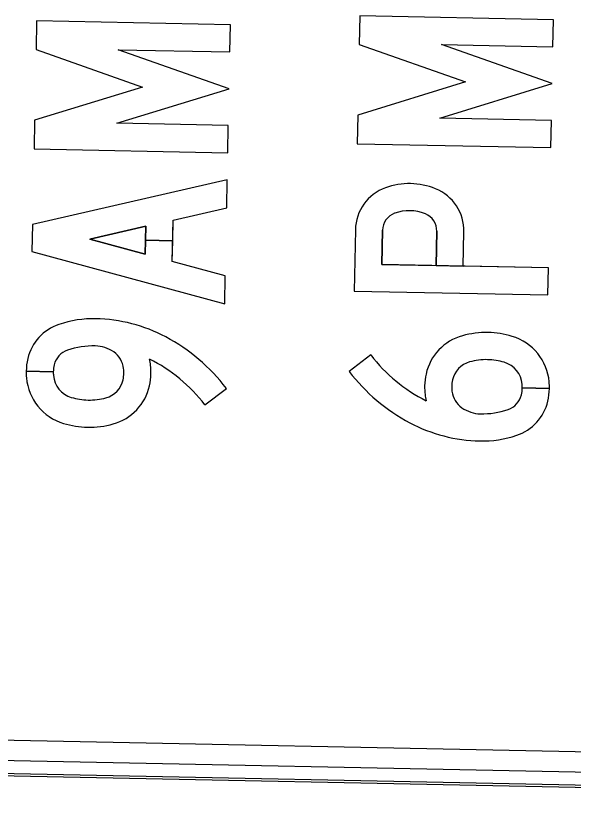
# Model space of a CAD drawing. Extents: x 345549 to 379569, y 127949 to 230467.
# Drawn here: x 361238 to 361918, y 224542 to 225504 of the extents above; entities that cross this region are included whole.
import ezdxf

# ---------------------------------------------------------------- set-up
doc = ezdxf.new("R2010")
doc.units = 0
doc.layers.add('P_MISC_TXT', color=7, linetype='Continuous')

msp = doc.modelspace()

# ---------------------------------------------------------------- linework, layer by layer
at = {"layer": 'P_MISC_TXT'}
for p, q in [((361651.96, 225243.09), (361650.45, 225168.3)), ((362940.1, 224586.41), (360732.61, 224630.83)), ((360732.12, 224606.22), (362939.61, 224561.81)), ((360654.24, 224589.33), (363016.74, 224541.79)), ((360654.24, 224589.33), (363014.25, 224541.84)), ((363014.3, 224544.3), (360656.75, 224591.74))]:
    msp.add_line(p, q, dxfattribs=at)
for points in [[(361891.83, 225421.01), (361756.74, 225468.62), (361892.74, 225465.89), (361893.4, 225498.95), (361657.2, 225503.71), (361656.5, 225468.89), (361786.31, 225423.13), (361654.76, 225382.64), (361654.06, 225347.81), (361890.26, 225343.06), (361890.93, 225376.13), (361754.93, 225378.87)], [(361891.83, 225421.01), (361756.74, 225468.62), (361892.74, 225465.89), (361893.4, 225498.95), (361657.2, 225503.71), (361656.5, 225468.89), (361786.31, 225423.13), (361654.76, 225382.64), (361654.06, 225347.81), (361890.26, 225343.06), (361890.93, 225376.13), (361754.93, 225378.87)], [(361891.83, 225421.01), (361756.74, 225468.62), (361892.74, 225465.89), (361893.4, 225498.95), (361657.2, 225503.71), (361656.5, 225468.89), (361786.31, 225423.13), (361654.76, 225382.64), (361654.06, 225347.81), (361890.26, 225343.06), (361890.93, 225376.13), (361754.93, 225378.87)], [(361497.89, 225414.81), (361362.8, 225462.42), (361498.8, 225459.68), (361499.46, 225492.75), (361263.26, 225497.51), (361262.56, 225462.68), (361392.37, 225416.93), (361260.83, 225376.44), (361260.12, 225341.61), (361496.33, 225336.86), (361496.99, 225369.93), (361361, 225372.67)], [(361497.89, 225414.81), (361362.8, 225462.42), (361498.8, 225459.68), (361499.46, 225492.75), (361263.26, 225497.51), (361262.56, 225462.68), (361392.37, 225416.93), (361260.83, 225376.44), (361260.12, 225341.61), (361496.33, 225336.86), (361496.99, 225369.93), (361361, 225372.67)], [(361497.89, 225414.81), (361362.8, 225462.42), (361498.8, 225459.68), (361499.46, 225492.75), (361263.26, 225497.51), (361262.56, 225462.68), (361392.37, 225416.93), (361260.83, 225376.44), (361260.12, 225341.61), (361496.33, 225336.86), (361496.99, 225369.93), (361361, 225372.67)], [(361428.68, 225204.26), (361429.69, 225254.77), (361494.98, 225269.71), (361495.66, 225303.79), (361258.27, 225249.49), (361257.61, 225216.43), (361492.62, 225152.62), (361493.31, 225186.71)], [(361396.12, 225230.18), (361395.77, 225213.19), (361328.15, 225231.55), (361396.46, 225247.17), (361396.12, 225230.19), (361429.18, 225229.53), (361429.69, 225254.77), (361494.98, 225269.71), (361495.66, 225303.79), (361258.27, 225249.49), (361257.61, 225216.43), (361492.62, 225152.62), (361493.31, 225186.71), (361428.68, 225204.26), (361429.18, 225229.51)], [(361396.12, 225230.18), (361395.77, 225213.19), (361328.15, 225231.55), (361396.46, 225247.17), (361396.12, 225230.19), (361429.18, 225229.53), (361429.69, 225254.77), (361494.98, 225269.71), (361495.66, 225303.79), (361258.27, 225249.49), (361257.61, 225216.43), (361492.62, 225152.62), (361493.31, 225186.71), (361428.68, 225204.26), (361429.18, 225229.51)], [(361396.46, 225247.17), (361328.15, 225231.55), (361395.77, 225213.19)]]:
    msp.add_lwpolyline(points, close=True, dxfattribs=at)
for points in [[(361651.96, 225243.09), (361650.45, 225168.3), (361886.65, 225163.55), (361887.32, 225196.62), (361684.18, 225200.7), (361685.02, 225242.42)], [(361651.96, 225243.09), (361650.45, 225168.3), (361886.65, 225163.55), (361887.32, 225196.62), (361684.18, 225200.7), (361685.02, 225242.42)], [(361685.02, 225242.42), (361684.18, 225200.7), (361750.32, 225199.37), (361751.16, 225241.09)], [(361650.45, 225168.3), (361886.65, 225163.55), (361887.32, 225196.62), (361783.39, 225198.71), (361784.23, 225240.43)], [(361751.16, 225241.09), (361750.32, 225199.38), (361783.39, 225198.72), (361784.23, 225240.43)], [(361751.16, 225241.09), (361750.32, 225199.38), (361783.39, 225198.72), (361784.23, 225240.43)], [(361670.62, 225090.51), (361644.35, 225070.42)], [(361670.62, 225090.51), (361644.35, 225070.42)], [(361670.62, 225090.51), (361644.35, 225070.42)], [(361283.6, 225069.89), (361250.54, 225070.56)], [(361250.54, 225070.56), (361283.6, 225069.9)], [(361283.6, 225069.89), (361250.54, 225070.56)], [(361250.54, 225070.56), (361283.6, 225069.9)], [(361468.41, 225029.65), (361494.68, 225049.74)], [(361468.41, 225029.65), (361494.68, 225049.74)], [(361468.41, 225029.65), (361494.68, 225049.74)], [(361855.43, 225050.26), (361888.49, 225049.6)], [(361888.49, 225049.59), (361855.43, 225050.26)], [(361855.43, 225050.26), (361888.49, 225049.6)], [(361888.49, 225049.59), (361855.43, 225050.26)]]:
    msp.add_lwpolyline(points, dxfattribs=at)
for centre, major_axis, ratio, start_param, end_param in [((361717.54, 225214.21), (-85.03, 1.71), 0.999995, 4.344121, 5.080657), ((361717.54, 225214.21), (-85.03, 1.71), 0.999995, 4.344121, 5.080657), ((361717.54, 225214.21), (-85.03, 1.71), 0.999995, 4.344121, 5.080657), ((361707.46, 225241.97), (-55.51, 1.12), 0.999995, 5.080657, 6.283185), ((361707.46, 225241.97), (-55.51, 1.12), 0.999995, 5.080657, 6.283185), ((361707.46, 225241.97), (-55.51, 1.12), 0.999995, 5.080657, 6.283185), ((361728.72, 225241.54), (-55.51, 1.12), 0.999995, 3.141593, 4.344121), ((361728.72, 225241.54), (-55.51, 1.12), 0.999995, 3.141593, 4.344121), ((361728.72, 225241.54), (-55.51, 1.12), 0.999995, 3.141593, 4.344121), ((361707.46, 225241.97), (-22.44, 0.45), 0.999995, 5.080657, 6.283185), ((361707.46, 225241.97), (-22.44, 0.45), 0.999995, 5.080657, 6.283185), ((361707.46, 225241.97), (-22.44, 0.45), 0.999995, 5.080657, 6.283185), ((361717.54, 225214.21), (-51.96, 1.05), 0.999995, 4.344121, 5.080657), ((361717.54, 225214.21), (-51.96, 1.05), 0.999995, 4.344121, 5.080657), ((361717.54, 225214.21), (-51.96, 1.05), 0.999995, 4.344121, 5.080657), ((361728.72, 225241.54), (-22.44, 0.45), 0.999995, 3.141593, 4.344121), ((361728.72, 225241.54), (-22.44, 0.45), 0.999995, 3.141593, 4.344121), ((361728.72, 225241.54), (-22.44, 0.45), 0.999995, 3.141593, 4.344121), ((361308.91, 225072.71), (-57.95, 1.17), 0.999997, 5.056142, 6.071682), ((361308.91, 225072.71), (-57.95, 1.17), 0.999997, 5.056142, 6.071682), ((361308.91, 225072.71), (-57.95, 1.17), 0.999997, 5.056142, 6.071682), ((361332.67, 225001.87), (-132.66, 2.67), 0.999997, 4.712389, 5.056142), ((361332.67, 225001.87), (-132.66, 2.67), 0.999997, 4.712389, 5.056142), ((361332.67, 225001.87), (-132.66, 2.67), 0.999997, 4.712389, 5.056142), ((361331.5, 224944.07), (-190.45, 3.83), 0.999997, 4.245418, 4.712389), ((361331.5, 224944.07), (-190.45, 3.83), 0.999997, 4.245418, 4.712389), ((361331.5, 224944.07), (-190.45, 3.83), 0.999997, 4.245418, 4.712389), ((361811.49, 225008.7), (-109.06, 2.19), 0.999995, 4.712389, 5.002719), ((361811.49, 225008.7), (-109.06, 2.19), 0.999995, 4.712389, 5.002719), ((361811.49, 225008.7), (-109.06, 2.19), 0.999995, 4.712389, 5.002719), ((361811.49, 225008.7), (-109.06, 2.19), 0.999995, 4.43884, 4.712389), ((361811.49, 225008.7), (-109.06, 2.19), 0.999995, 4.43884, 4.712389), ((361811.49, 225008.7), (-109.06, 2.19), 0.999995, 4.43884, 4.712389), ((361314.5, 224911.96), (-226.78, 4.56), 0.999997, 3.814505, 4.245418), ((361314.5, 224911.96), (-226.78, 4.56), 0.999997, 3.814505, 4.245418), ((361314.5, 224911.96), (-226.78, 4.56), 0.999997, 3.814505, 4.245418), ((361799.05, 225053.62), (-62.45, 1.26), 0.999995, 5.002719, 6.08431), ((361799.05, 225053.62), (-62.45, 1.26), 0.999995, 5.002719, 6.08431), ((361799.05, 225053.62), (-62.45, 1.26), 0.999995, 5.002719, 6.08431), ((361824.57, 225051.94), (-63.89, 1.29), 0.999995, 3.24973, 4.43884), ((361824.57, 225051.94), (-63.89, 1.29), 0.999995, 3.24973, 4.43884), ((361824.57, 225051.94), (-63.89, 1.29), 0.999995, 3.24973, 4.43884), ((361332.67, 225001.87), (-99.59, 2), 0.999997, 4.712389, 5.056142), ((361332.67, 225001.87), (-99.59, 2), 0.999997, 4.712389, 5.056142), ((361332.67, 225001.87), (-99.59, 2), 0.999997, 4.712389, 5.056142), ((361333.85, 225060.73), (-40.72, 0.82), 0.999997, 4.119763, 4.712389), ((361333.85, 225060.73), (-40.72, 0.82), 0.999997, 4.119763, 4.712389), ((361333.85, 225060.73), (-40.72, 0.82), 0.999997, 4.119763, 4.712389), ((361308.91, 225072.71), (-24.88, 0.5), 0.999997, 5.056142, 6.071682), ((361308.91, 225072.71), (-24.88, 0.5), 0.999997, 5.056142, 6.071682), ((361308.91, 225072.71), (-24.88, 0.5), 0.999997, 5.056142, 6.071682), ((361340.66, 225070.41), (-28.89, 0.58), 0.999997, 3.283092, 4.119763), ((361340.66, 225070.41), (-28.89, 0.58), 0.999997, 3.283092, 4.119763), ((361340.66, 225070.41), (-28.89, 0.58), 0.999997, 3.283092, 4.119763), ((361824.53, 225208.19), (-193.71, 3.9), 0.999995, 0.672912, 1.129373), ((361824.53, 225208.19), (-193.71, 3.9), 0.999995, 0.672912, 1.129373), ((361824.53, 225208.19), (-193.71, 3.9), 0.999995, 0.672912, 1.129373), ((361324.29, 225069.08), (-73.75, 1.48), 0.999997, 6.071682, 6.283185), ((361324.29, 225069.08), (-73.75, 1.48), 0.999997, 6.071682, 6.283185), ((361324.29, 225069.08), (-73.75, 1.48), 0.999997, 6.071682, 6.283185), ((361324.29, 225069.08), (-40.68, 0.82), 0.999997, 6.071682, 6.283185), ((361324.29, 225069.08), (-40.68, 0.82), 0.999997, 6.071682, 6.283185), ((361324.29, 225069.08), (-40.68, 0.82), 0.999997, 6.071682, 6.283185), ((361340.66, 225070.41), (-61.96, 1.25), 0.999997, 3.283092, 3.40662), ((361314.5, 224911.96), (-193.71, 3.9), 0.999997, 3.814505, 4.270966), ((361340.66, 225070.41), (-61.96, 1.25), 0.999997, 3.283092, 3.40662), ((361314.5, 224911.96), (-193.71, 3.9), 0.999997, 3.814505, 4.270966), ((361340.66, 225070.41), (-61.96, 1.25), 0.999997, 3.283092, 3.40662), ((361314.5, 224911.96), (-193.71, 3.9), 0.999997, 3.814505, 4.270966), ((361799.05, 225053.62), (-29.38, 0.59), 0.999995, 5.002719, 6.08431), ((361799.05, 225053.62), (-29.38, 0.59), 0.999995, 5.002719, 6.08431), ((361799.05, 225053.62), (-29.38, 0.59), 0.999995, 5.002719, 6.08431), ((361811.49, 225008.7), (-75.99, 1.53), 0.999995, 4.712389, 5.002719), ((361811.49, 225008.7), (-75.99, 1.53), 0.999995, 4.712389, 5.002719), ((361811.49, 225008.7), (-75.99, 1.53), 0.999995, 4.712389, 5.002719), ((361811.49, 225008.7), (-75.99, 1.53), 0.999995, 4.43884, 4.712389), ((361811.49, 225008.7), (-75.99, 1.53), 0.999995, 4.43884, 4.712389), ((361811.49, 225008.7), (-75.99, 1.53), 0.999995, 4.43884, 4.712389), ((361824.57, 225051.94), (-30.82, 0.62), 0.999995, 3.24973, 4.43884), ((361824.57, 225051.94), (-30.82, 0.62), 0.999995, 3.24973, 4.43884), ((361824.57, 225051.94), (-30.82, 0.62), 0.999995, 3.24973, 4.43884), ((361324.29, 225069.08), (-73.75, 1.48), 0.999997, 6.283185, 6.391322), ((361324.29, 225069.08), (-73.75, 1.48), 0.999997, 0.00008, 0.108137), ((361324.29, 225069.08), (-73.75, 1.48), 0.999997, 0.00008, 0.108137), ((361324.29, 225069.08), (-40.68, 0.82), 0.999997, 6.283185, 6.391322), ((361324.29, 225069.08), (-40.68, 0.82), 0.999997, 0.000145, 0.108137), ((361324.29, 225069.08), (-40.68, 0.82), 0.999997, 0.000145, 0.108137), ((361328.95, 225068.98), (-40.68, 0.82), 0.999997, 3.141593, 3.283092), ((361328.95, 225068.98), (-40.68, 0.82), 0.999997, 3.141593, 3.283092), ((361328.95, 225068.98), (-40.68, 0.82), 0.999997, 3.141593, 3.283092), ((361328.95, 225068.98), (-73.75, 1.48), 0.999997, 3.141593, 3.283092), ((361328.95, 225068.98), (-73.75, 1.48), 0.999997, 3.141593, 3.283092), ((361328.95, 225068.98), (-73.75, 1.48), 0.999997, 3.141593, 3.283092), ((361824.53, 225208.19), (-226.78, 4.56), 0.999995, 0.672912, 1.103825), ((361824.53, 225208.19), (-226.78, 4.56), 0.999995, 0.672912, 1.103825), ((361824.53, 225208.19), (-226.78, 4.56), 0.999995, 0.672912, 1.103825), ((361314.46, 225068.21), (-63.89, 1.29), 0.999997, 0.108137, 1.297248), ((361314.46, 225068.21), (-63.89, 1.29), 0.999997, 0.108137, 1.297248), ((361314.46, 225068.21), (-63.89, 1.29), 0.999997, 0.108137, 1.297248), ((361314.46, 225068.21), (-30.82, 0.62), 0.999997, 0.108137, 1.297248), ((361314.46, 225068.21), (-30.82, 0.62), 0.999997, 0.108137, 1.297248), ((361314.46, 225068.21), (-30.82, 0.62), 0.999997, 0.108137, 1.297248), ((361339.98, 225066.53), (-29.38, 0.59), 0.999997, 1.861127, 2.942717), ((361339.98, 225066.53), (-29.38, 0.59), 0.999997, 1.861127, 2.942717), ((361339.98, 225066.53), (-29.38, 0.59), 0.999997, 1.861127, 2.942717), ((361328.95, 225068.98), (-40.68, 0.82), 0.999997, 2.942717, 3.141593), ((361328.95, 225068.98), (-40.68, 0.82), 0.999997, 2.942717, 3.141593), ((361328.95, 225068.98), (-40.68, 0.82), 0.999997, 2.942717, 3.141593), ((361328.95, 225068.98), (-73.75, 1.48), 0.999997, 2.942717, 3.141593), ((361328.95, 225068.98), (-73.75, 1.48), 0.999997, 2.942717, 3.141593), ((361328.95, 225068.98), (-73.75, 1.48), 0.999997, 2.942717, 3.141593), ((361810.08, 225051.17), (-73.75, 1.48), 0.999995, 6.08431, 6.283185), ((361810.08, 225051.17), (-73.75, 1.48), 0.999995, 6.08431, 6.283185), ((361810.08, 225051.17), (-73.75, 1.48), 0.999995, 6.08431, 6.283185), ((361810.08, 225051.17), (-40.68, 0.82), 0.999995, 6.08431, 6.283185), ((361810.08, 225051.17), (-40.68, 0.82), 0.999995, 6.08431, 6.283185), ((361810.08, 225051.17), (-40.68, 0.82), 0.999995, 6.08431, 6.283185), ((361339.98, 225066.53), (-62.45, 1.26), 0.999997, 1.861127, 2.942717), ((361339.98, 225066.53), (-62.45, 1.26), 0.999997, 1.861127, 2.942717), ((361339.98, 225066.53), (-62.45, 1.26), 0.999997, 1.861127, 2.942717), ((361810.08, 225051.17), (-73.75, 1.48), 0.999995, 6.283185, 6.424685), ((361810.08, 225051.17), (-73.75, 1.48), 0.999995, 6.283185, 6.424685), ((361810.08, 225051.17), (-73.75, 1.48), 0.999995, 6.283185, 6.424685), ((361810.08, 225051.17), (-40.68, 0.82), 0.999995, 6.283185, 6.424685), ((361810.08, 225051.17), (-40.68, 0.82), 0.999995, 6.283185, 6.424685), ((361810.08, 225051.17), (-40.68, 0.82), 0.999995, 6.283185, 6.424685), ((361814.74, 225051.07), (-40.68, 0.82), 0.999995, 2.930089, 3.141593), ((361814.74, 225051.07), (-40.68, 0.82), 0.999995, 2.930089, 3.141593), ((361814.74, 225051.07), (-40.68, 0.82), 0.999995, 2.930089, 3.141593), ((361814.74, 225051.07), (-40.68, 0.82), 0.999995, 3.141593, 3.24973), ((361814.74, 225051.07), (-40.68, 0.82), 0.999995, 3.141738, 3.24973), ((361814.74, 225051.07), (-40.68, 0.82), 0.999995, 3.141738, 3.24973), ((361814.74, 225051.07), (-73.75, 1.48), 0.999995, 2.930089, 3.141593), ((361814.74, 225051.07), (-73.75, 1.48), 0.999995, 2.930089, 3.141593), ((361814.74, 225051.07), (-73.75, 1.48), 0.999995, 2.930089, 3.141593), ((361814.74, 225051.07), (-73.75, 1.48), 0.999995, 3.141593, 3.24973), ((361814.74, 225051.07), (-73.75, 1.48), 0.999995, 3.141673, 3.24973), ((361814.74, 225051.07), (-73.75, 1.48), 0.999995, 3.141673, 3.24973), ((361798.37, 225049.74), (-61.96, 1.25), 0.999995, 0.141499, 0.265027), ((361798.37, 225049.74), (-61.96, 1.25), 0.999995, 0.141499, 0.265027), ((361798.37, 225049.74), (-61.96, 1.25), 0.999995, 0.141499, 0.265027), ((361798.37, 225049.74), (-28.89, 0.58), 0.999995, 0.141499, 0.97817), ((361798.37, 225049.74), (-28.89, 0.58), 0.999995, 0.141499, 0.97817), ((361798.37, 225049.74), (-28.89, 0.58), 0.999995, 0.141499, 0.97817), ((361830.12, 225047.45), (-24.88, 0.5), 0.999995, 1.91455, 2.930089), ((361830.12, 225047.45), (-24.88, 0.5), 0.999995, 1.91455, 2.930089), ((361830.12, 225047.45), (-24.88, 0.5), 0.999995, 1.91455, 2.930089), ((361327.54, 225111.45), (-75.99, 1.53), 0.999997, 1.297248, 1.570796), ((361327.54, 225111.45), (-75.99, 1.53), 0.999997, 1.297248, 1.570796), ((361327.54, 225111.45), (-75.99, 1.53), 0.999997, 1.297248, 1.570796), ((361327.54, 225111.45), (-75.99, 1.53), 0.999997, 1.570796, 1.861127), ((361327.54, 225111.45), (-75.99, 1.53), 0.999997, 1.570796, 1.861127), ((361327.54, 225111.45), (-75.99, 1.53), 0.999997, 1.570796, 1.861127), ((361830.12, 225047.45), (-57.95, 1.17), 0.999995, 1.91455, 2.930089), ((361830.12, 225047.45), (-57.95, 1.17), 0.999995, 1.91455, 2.930089), ((361830.12, 225047.45), (-57.95, 1.17), 0.999995, 1.91455, 2.930089), ((361805.18, 225059.42), (-40.72, 0.82), 0.999995, 0.97817, 1.570796), ((361805.18, 225059.42), (-40.72, 0.82), 0.999995, 0.97817, 1.570796), ((361805.18, 225059.42), (-40.72, 0.82), 0.999995, 0.97817, 1.570796), ((361806.36, 225118.29), (-99.59, 2), 0.999995, 1.570796, 1.91455), ((361806.36, 225118.29), (-99.59, 2), 0.999995, 1.570796, 1.91455), ((361806.36, 225118.29), (-99.59, 2), 0.999995, 1.570796, 1.91455), ((361327.54, 225111.45), (-109.06, 2.19), 0.999997, 1.297248, 1.570796), ((361327.54, 225111.45), (-109.06, 2.19), 0.999997, 1.297248, 1.570796), ((361327.54, 225111.45), (-109.06, 2.19), 0.999997, 1.297248, 1.570796), ((361327.54, 225111.45), (-109.06, 2.19), 0.999997, 1.570796, 1.861127), ((361327.54, 225111.45), (-109.06, 2.19), 0.999997, 1.570796, 1.861127), ((361327.54, 225111.45), (-109.06, 2.19), 0.999997, 1.570796, 1.861127), ((361807.53, 225176.08), (-190.45, 3.83), 0.999995, 1.103825, 1.570796), ((361807.53, 225176.08), (-190.45, 3.83), 0.999995, 1.103825, 1.570796), ((361807.53, 225176.08), (-190.45, 3.83), 0.999995, 1.103825, 1.570796), ((361806.36, 225118.29), (-132.66, 2.67), 0.999995, 1.570796, 1.91455), ((361806.36, 225118.29), (-132.66, 2.67), 0.999995, 1.570796, 1.91455), ((361806.36, 225118.29), (-132.66, 2.67), 0.999995, 1.570796, 1.91455)]:
    msp.add_ellipse(centre, major_axis=major_axis, ratio=ratio, start_param=start_param, end_param=end_param, dxfattribs=at)

doc.saveas('drawing.dxf')
